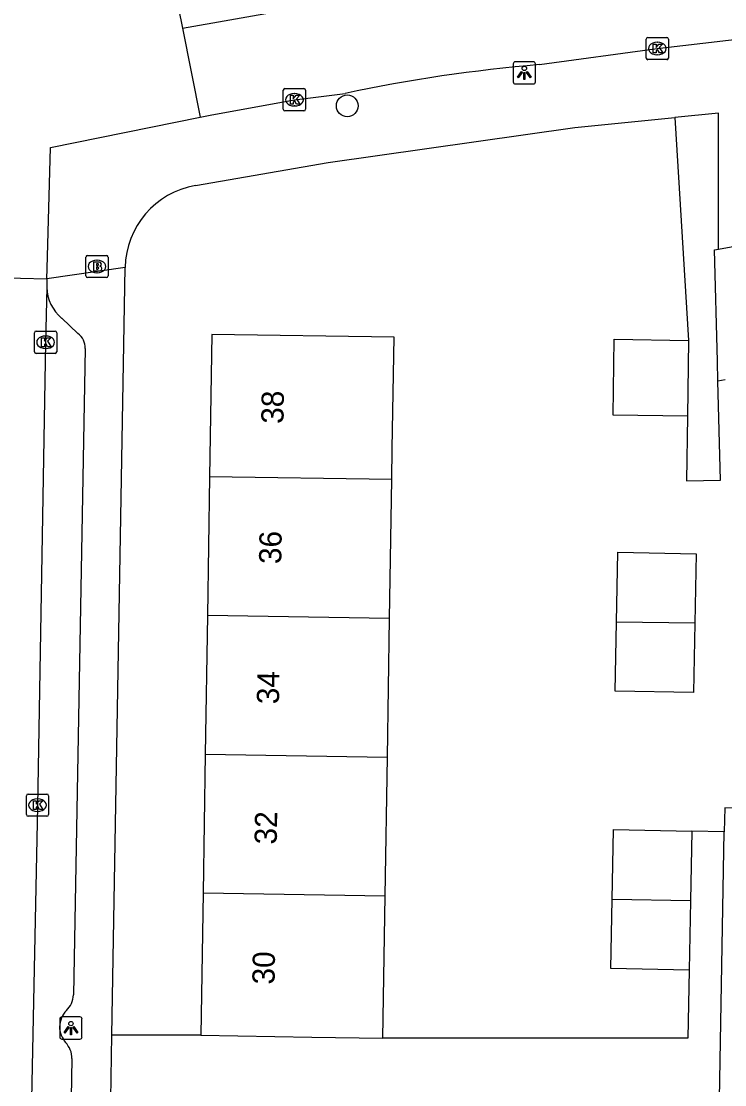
# Model space of a CAD drawing. Extents: x 160026 to 161302, y 384757 to 385701.
# Drawn here: x 160736.2 to 160767.83, y 385093.54 to 385141.36 of the extents above; entities that cross this region are included whole.
import ezdxf

# ---------------------------------------------------------------- set-up
doc = ezdxf.new("R2010")
doc.units = 0
for name, color, linetype in [('IMGEO_Boom', 7, 'Continuous'), ('IMGEO_Brandkraan', 7, 'Continuous'), ('IMGEO_Kolk', 7, 'Continuous'), ('IMGEO_Lichtpunt', 7, 'Continuous'), ('IMGEO_Pand', 7, 'Continuous'), ('IMGEO_Pand_nummerreeks', 7, 'Continuous'), ('IMGEO_Rijbaan_lokaal_open', 7, 'Continuous'), ('IMGEO_Voetpad_open', 7, 'Continuous')]:
    doc.layers.add(name, color=color, linetype=linetype)

msp = doc.modelspace()

# ---------------------------------------------------------------- linework, layer by layer
at = {"layer": 'IMGEO_Boom'}
msp.add_circle((160750.859, 385137.562), 0.489, dxfattribs=at)
at = {"layer": 'IMGEO_Brandkraan'}
for p, q in [((160739.104, 385129.912), (160739.104, 385130.764)), ((160739.179, 385130.838), (160740.031, 385130.838)), ((160739.592, 385130.618), (160739.617, 385130.618)), ((160740.105, 385130.764), (160740.105, 385129.912)), ((160740.031, 385129.838), (160739.179, 385129.838)), ((160739.615, 385130.058), (160739.59, 385130.058))]:
    msp.add_line(p, q, dxfattribs=at)
for points in [[(160739.104, 385129.912), (160739.104, 385130.764)], [(160739.179, 385130.838), (160740.031, 385130.838)], [(160740.105, 385130.764), (160740.105, 385129.912)], [(160739.452, 385130.538), (160739.452, 385130.138), (160739.665, 385130.138)], [(160739.683, 385130.538), (160739.452, 385130.538)], [(160739.631, 385130.457), (160739.577, 385130.457), (160739.577, 385130.381)], [(160739.577, 385130.381), (160739.63, 385130.381)], [(160739.639, 385130.305), (160739.577, 385130.305), (160739.577, 385130.224)], [(160739.577, 385130.224), (160739.639, 385130.224)], [(160740.031, 385129.838), (160739.179, 385129.838)]]:
    msp.add_lwpolyline(points, dxfattribs=at)
for centre, radius, start, end in [((160739.181, 385130.762), 0.0765, 91.552, 178.448), ((160739.181, 385130.762), 0.0765, 91.552, 178.448), ((160740.029, 385130.762), 0.0765, 1.552, 88.448), ((160740.029, 385130.762), 0.0765, 1.552, 88.448), ((160739.632, 385130.419), 0.0379, 267.8285, 90.9355), ((160739.64, 385130.264), 0.0404, 269.8759, 90.5077), ((160739.671, 385130.389), 0.251, 268.6676, 293.5347), ((160739.687, 385130.393), 0.145, 59.4692, 91.5367), ((160739.712, 385130.44), 0.0922, 285.5137, 58.1501), ((160739.717, 385130.248), 0.105, 301.3115, 78.989), ((160739.181, 385129.914), 0.0765, 181.552, 268.448), ((160739.181, 385129.914), 0.0765, 181.552, 268.448), ((160740.029, 385129.914), 0.0765, 271.552, 358.448), ((160740.029, 385129.914), 0.0765, 271.552, 358.448)]:
    msp.add_arc(centre, radius, start, end, dxfattribs=at)
for centre, major_axis, ratio, start_param, end_param in [((160739.591, 385130.338), (-0.387, 0.002), 0.722429, 4.712389, 7.853982), ((160739.616, 385130.338), (-0.39, 0.002), 0.717154, 1.570796, 4.712389)]:
    msp.add_ellipse(centre, major_axis=major_axis, ratio=ratio, start_param=start_param, end_param=end_param, dxfattribs=at)
at = {"layer": 'IMGEO_Kolk'}
for p, q in [((160764.375, 385140.638), (160765.227, 385140.638)), ((160764.3, 385139.712), (160764.3, 385140.564)), ((160764.788, 385140.418), (160764.813, 385140.418)), ((160765.301, 385140.564), (160765.301, 385139.712)), ((160764.811, 385139.858), (160764.786, 385139.858)), ((160765.227, 385139.638), (160764.375, 385139.638)), ((160747.983, 385137.409), (160747.983, 385138.261)), ((160748.058, 385138.335), (160748.91, 385138.335)), ((160748.984, 385138.261), (160748.984, 385137.409)), ((160748.471, 385138.115), (160748.496, 385138.115)), ((160748.91, 385137.335), (160748.058, 385137.335)), ((160748.494, 385137.555), (160748.469, 385137.555)), ((160736.793, 385126.503), (160736.793, 385127.355)), ((160736.868, 385127.429), (160737.72, 385127.429)), ((160737.794, 385127.355), (160737.794, 385126.503)), ((160737.281, 385127.209), (160737.306, 385127.209)), ((160737.72, 385126.429), (160736.868, 385126.429)), ((160737.304, 385126.649), (160737.279, 385126.649)), ((160736.428, 385105.687), (160736.428, 385106.539)), ((160736.503, 385106.613), (160737.355, 385106.613)), ((160736.916, 385106.393), (160736.941, 385106.393)), ((160737.429, 385106.539), (160737.429, 385105.687)), ((160736.939, 385105.833), (160736.914, 385105.833)), ((160737.355, 385105.613), (160736.503, 385105.613))]:
    msp.add_line(p, q, dxfattribs=at)
for points in [[(160764.375, 385140.638), (160765.227, 385140.638)], [(160764.3, 385139.712), (160764.3, 385140.564)], [(160764.621, 385140.338), (160764.744, 385140.338), (160764.744, 385140.187), (160764.874, 385140.338), (160765.038, 385140.338), (160764.892, 385140.187), (160765.045, 385139.938), (160764.893, 385139.938), (160764.808, 385140.102), (160764.744, 385140.035), (160764.744, 385139.938), (160764.621, 385139.938), (160764.621, 385140.338)], [(160765.301, 385140.564), (160765.301, 385139.712)], [(160765.227, 385139.638), (160764.375, 385139.638)], [(160747.983, 385137.409), (160747.983, 385138.261)], [(160748.058, 385138.335), (160748.91, 385138.335)], [(160748.984, 385138.261), (160748.984, 385137.409)], [(160748.304, 385138.035), (160748.427, 385138.035), (160748.427, 385137.884), (160748.557, 385138.035), (160748.721, 385138.035), (160748.575, 385137.884), (160748.728, 385137.635), (160748.576, 385137.635), (160748.491, 385137.799), (160748.427, 385137.732), (160748.427, 385137.635), (160748.304, 385137.635), (160748.304, 385138.035)], [(160748.91, 385137.335), (160748.058, 385137.335)], [(160736.793, 385126.503), (160736.793, 385127.355)], [(160736.868, 385127.429), (160737.72, 385127.429)], [(160737.794, 385127.355), (160737.794, 385126.503)], [(160737.114, 385127.129), (160737.237, 385127.129), (160737.237, 385126.978), (160737.367, 385127.129), (160737.531, 385127.129), (160737.385, 385126.978), (160737.538, 385126.729), (160737.386, 385126.729), (160737.301, 385126.893), (160737.237, 385126.826), (160737.237, 385126.729), (160737.114, 385126.729), (160737.114, 385127.129)], [(160737.72, 385126.429), (160736.868, 385126.429)], [(160736.428, 385105.687), (160736.428, 385106.539)], [(160736.503, 385106.613), (160737.355, 385106.613)], [(160736.749, 385106.313), (160736.872, 385106.313), (160736.872, 385106.162), (160737.002, 385106.313), (160737.166, 385106.313), (160737.02, 385106.162), (160737.173, 385105.913), (160737.021, 385105.913), (160736.936, 385106.077), (160736.872, 385106.01), (160736.872, 385105.913), (160736.749, 385105.913), (160736.749, 385106.313)], [(160737.429, 385106.539), (160737.429, 385105.687)], [(160737.355, 385105.613), (160736.503, 385105.613)]]:
    msp.add_lwpolyline(points, dxfattribs=at)
for centre, start, end in [((160764.377, 385140.562), 91.552, 178.448), ((160764.377, 385140.562), 91.552, 178.448), ((160765.225, 385140.562), 1.552, 88.448), ((160765.225, 385140.562), 1.552, 88.448), ((160764.377, 385139.714), 181.552, 268.448), ((160764.377, 385139.714), 181.552, 268.448), ((160765.225, 385139.714), 271.552, 358.448), ((160765.225, 385139.714), 271.552, 358.448), ((160748.06, 385138.259), 91.552, 178.448), ((160748.06, 385138.259), 91.552, 178.448), ((160748.908, 385138.259), 1.552, 88.448), ((160748.908, 385138.259), 1.552, 88.448), ((160748.06, 385137.411), 181.552, 268.448), ((160748.06, 385137.411), 181.552, 268.448), ((160748.908, 385137.411), 271.552, 358.448), ((160748.908, 385137.411), 271.552, 358.448), ((160736.87, 385127.353), 91.552, 178.448), ((160736.87, 385127.353), 91.552, 178.448), ((160737.718, 385127.353), 1.552, 88.448), ((160737.718, 385127.353), 1.552, 88.448), ((160736.87, 385126.505), 181.552, 268.448), ((160736.87, 385126.505), 181.552, 268.448), ((160737.718, 385126.505), 271.552, 358.448), ((160737.718, 385126.505), 271.552, 358.448), ((160736.505, 385106.537), 91.552, 178.448), ((160736.505, 385106.537), 91.552, 178.448), ((160737.353, 385106.537), 1.552, 88.448), ((160737.353, 385106.537), 1.552, 88.448), ((160736.505, 385105.689), 181.552, 268.448), ((160736.505, 385105.689), 181.552, 268.448), ((160737.353, 385105.689), 271.552, 358.448), ((160737.353, 385105.689), 271.552, 358.448)]:
    msp.add_arc(centre, 0.0765, start, end, dxfattribs=at)
for centre, major_axis, ratio, start_param, end_param in [((160764.787, 385140.138), (-0.387, 0.002), 0.722429, 4.712389, 7.853982), ((160764.812, 385140.138), (-0.39, 0.002), 0.717154, 1.570796, 4.712389), ((160748.47, 385137.835), (-0.387, 0.002), 0.722429, 4.712389, 7.853982), ((160748.495, 385137.835), (-0.39, 0.002), 0.717154, 1.570796, 4.712389), ((160737.28, 385126.929), (-0.387, 0.002), 0.722429, 4.712389, 7.853982), ((160737.305, 385126.929), (-0.39, 0.002), 0.717154, 1.570796, 4.712389), ((160736.915, 385106.113), (-0.387, 0.002), 0.722429, 4.712389, 7.853982), ((160736.94, 385106.113), (-0.39, 0.002), 0.717154, 1.570796, 4.712389)]:
    msp.add_ellipse(centre, major_axis=major_axis, ratio=ratio, start_param=start_param, end_param=end_param, dxfattribs=at)
at = {"layer": 'IMGEO_Lichtpunt'}
for p, q in [((160758.324, 385139.447), (160758.324, 385138.64)), ((160758.324, 385139.447), (160758.324, 385138.64)), ((160759.226, 385139.542), (160758.418, 385139.542)), ((160759.226, 385139.542), (160758.418, 385139.542)), ((160759.32, 385138.64), (160759.32, 385139.447)), ((160759.32, 385138.64), (160759.32, 385139.447)), ((160758.418, 385138.546), (160759.226, 385138.546)), ((160758.418, 385138.546), (160759.226, 385138.546)), ((160737.934, 385096.494), (160737.934, 385095.687)), ((160737.934, 385096.494), (160737.934, 385095.687)), ((160738.836, 385096.589), (160738.028, 385096.589)), ((160738.836, 385096.589), (160738.028, 385096.589)), ((160738.93, 385095.687), (160738.93, 385096.494)), ((160738.93, 385095.687), (160738.93, 385096.494)), ((160738.028, 385095.593), (160738.836, 385095.593)), ((160738.028, 385095.593), (160738.836, 385095.593))]:
    msp.add_line(p, q, dxfattribs=at)
for points in [[(160758.698, 385139.111), (160758.737, 385139.083), (160758.549, 385138.821), (160758.511, 385138.848), (160758.698, 385139.111)], [(160758.8, 385139.063), (160758.847, 385139.063), (160758.847, 385138.741), (160758.8, 385138.741), (160758.8, 385139.063)], [(160758.91, 385139.083), (160758.948, 385139.11), (160759.135, 385138.848), (160759.096, 385138.82), (160758.91, 385139.083)], [(160738.308, 385096.158), (160738.347, 385096.13), (160738.159, 385095.868), (160738.121, 385095.895), (160738.308, 385096.158)], [(160738.52, 385096.13), (160738.558, 385096.157), (160738.745, 385095.895), (160738.706, 385095.867), (160738.52, 385096.13)], [(160738.41, 385096.11), (160738.457, 385096.11), (160738.457, 385095.788), (160738.41, 385095.788), (160738.41, 385096.11)]]:
    msp.add_lwpolyline(points, dxfattribs=at)
for centre in [(160758.823, 385139.245), (160738.433, 385096.292)]:
    msp.add_circle(centre, 0.0994, dxfattribs=at)
for centre, start, end in [((160758.418, 385139.447), 90, 180), ((160758.418, 385139.447), 90, 180), ((160759.226, 385139.447), 0, 90), ((160759.226, 385139.447), 0, 90), ((160758.418, 385138.64), 180, 270), ((160758.418, 385138.64), 180, 270), ((160759.226, 385138.64), 270, 0), ((160759.226, 385138.64), 270, 360), ((160738.028, 385096.494), 90, 180), ((160738.028, 385096.494), 90, 180), ((160738.836, 385096.494), 0, 90), ((160738.836, 385096.494), 0, 90), ((160738.028, 385095.687), 180, 270), ((160738.028, 385095.687), 180, 270), ((160738.836, 385095.687), 270, 0), ((160738.836, 385095.687), 270, 360)]:
    msp.add_arc(centre, 0.0946, start, end, dxfattribs=at)
at = {"layer": 'IMGEO_Pand'}
for points in [[(160767.555, 385131.117), (160774.908, 385132.47), (160774.365, 385135.423), (160785.82, 385137.53), (160785.778, 385137.76), (160794.933, 385139.36)], [(160767.525, 385125.181), (160767.502, 385126.085), (160767.373, 385131.083), (160767.555, 385131.117)], [(160752.861, 385120.752), (160752.883, 385122.156), (160752.963, 385127.155), (160744.773, 385127.285), (160744.671, 385120.883)], [(160766.158, 385123.604), (160762.816, 385123.655), (160762.868, 385127.062), (160766.211, 385127.011)], [(160766.211, 385127.011), (160766.158, 385123.604)], [(160767.853, 385125.241), (160767.525, 385125.181)], [(160744.671, 385120.883), (160744.572, 385114.644)], [(160752.861, 385120.752), (160744.671, 385120.883)], [(160752.761, 385114.513), (160752.861, 385120.752)], [(160762.97, 385114.35), (160763.033, 385117.493), (160766.556, 385117.423), (160766.493, 385114.293)], [(160744.572, 385114.644), (160744.472, 385108.405)], [(160752.761, 385114.513), (160744.572, 385114.644)], [(160752.662, 385108.274), (160752.761, 385114.513)], [(160766.493, 385114.293), (160766.431, 385111.174), (160762.908, 385111.244), (160762.97, 385114.35)], [(160766.493, 385114.293), (160762.97, 385114.35)], [(160744.472, 385108.405), (160744.373, 385102.166)], [(160744.472, 385108.405), (160752.662, 385108.274)], [(160752.563, 385102.035), (160752.662, 385108.274)], [(160762.772, 385101.872), (160762.835, 385105.015), (160766.358, 385104.945)], [(160766.358, 385104.945), (160766.295, 385101.815)], [(160744.373, 385102.166), (160744.271, 385095.767)], [(160744.373, 385102.166), (160752.563, 385102.035)], [(160752.461, 385095.637), (160752.563, 385102.035)], [(160766.233, 385098.696), (160762.71, 385098.766), (160762.772, 385101.872)], [(160766.295, 385101.815), (160762.772, 385101.872)], [(160766.295, 385101.815), (160766.233, 385098.696)], [(160744.271, 385095.767), (160749.271, 385095.688), (160752.461, 385095.637)]]:
    msp.add_lwpolyline(points, dxfattribs=at)
at = {"layer": 'IMGEO_Rijbaan_lokaal_open'}
for points in [[(160743.444, 385141.06), (160747.958, 385141.854), (160753.556, 385142.729), (160756.236, 385143.127), (160758.491, 385143.419), (160758.311, 385145.244)], [(160743.071, 385142.919), (160743.444, 385141.06)], [(160759.503, 385139.415), (160764.801, 385140.138), (160774.412, 385141.261)], [(160743.444, 385141.06), (160744.25, 385137.045)], [(160744.25, 385137.045), (160744.771, 385137.15), (160748.488, 385137.837), (160750.764, 385138.123)], [(160737.355, 385129.785), (160737.368, 385130.252), (160737.514, 385135.693), (160744.25, 385137.045)], [(160733.784, 385129.876), (160737.355, 385129.785)], [(160737.355, 385129.785), (160737.344, 385129.396)], [(160737.344, 385129.396), (160737.293, 385126.916), (160736.927, 385106.07), (160736.576, 385088.501), (160736.216, 385069.362)], [(160768.243, 385105.981), (160767.832, 385105.989), (160767.813, 385104.916)], [(160765.809, 384990.866), (160767.813, 385104.916)]]:
    msp.add_lwpolyline(points, dxfattribs=at)
msp.add_arc((160765.583, 385068.089), 71.585, 94.87231, 101.94741, dxfattribs=at)
at = {"layer": 'IMGEO_Voetpad_open'}
for points in [[(160744.029, 385133.979), (160750, 385135.007), (160761.085, 385136.589), (160765.591, 385137.037)], [(160767.555, 385131.117), (160767.557, 385137.233), (160765.591, 385137.037)], [(160765.591, 385137.037), (160766.211, 385127.011)], [(160740.87, 385130.296), (160737.355, 385129.785)], [(160740.272, 385095.767), (160740.87, 385130.296)], [(160738.019, 385128.006), (160738.745, 385127.331)], [(160739.078, 385126.647), (160738.552, 385097.579)], [(160766.158, 385123.604), (160766.113, 385120.693), (160767.638, 385120.732), (160767.525, 385125.181)], [(160767.813, 385104.916), (160766.358, 385104.945)], [(160766.233, 385098.696), (160766.172, 385095.637), (160752.461, 385095.637)], [(160740.222, 385092.887), (160740.272, 385095.767)], [(160744.271, 385095.767), (160740.272, 385095.767)], [(160738.469, 385094.718), (160738.369, 385088.517), (160737.671, 385050.34)]]:
    msp.add_lwpolyline(points, dxfattribs=at)
for centre, radius, start, end in [((160744.675, 385130.229), 3.805, 99.7672, 178.9918), ((160739.243, 385129.459), 1.9, 181.9144, 229.889), ((160738.243, 385126.664), 0.835, 358.8548, 53.0628), ((160737.411, 385097.678), 1.145, 315.4394, 355.0618), ((160739.033, 385096.099), 1.118, 136.0933, 177.0089), ((160739.109, 385096.199), 1.194, 182.0055, 219.5774), ((160737.516, 385094.762), 0.954, 357.3633, 45.1378)]:
    msp.add_arc(centre, radius, start, end, dxfattribs=at)

# ---------------------------------------------------------------- texts
at = {"layer": 'IMGEO_Pand_nummerreeks'}
for s, p in [('38', (160747.989, 385123.258)), ('36', (160747.889, 385116.951)), ('34', (160747.789, 385110.648)), ('32', (160747.688, 385104.341)), ('30', (160747.588, 385098.044))]:
    msp.add_text(s, height=1, rotation=89.0875, dxfattribs=at).set_placement(p)

doc.saveas('drawing.dxf')
